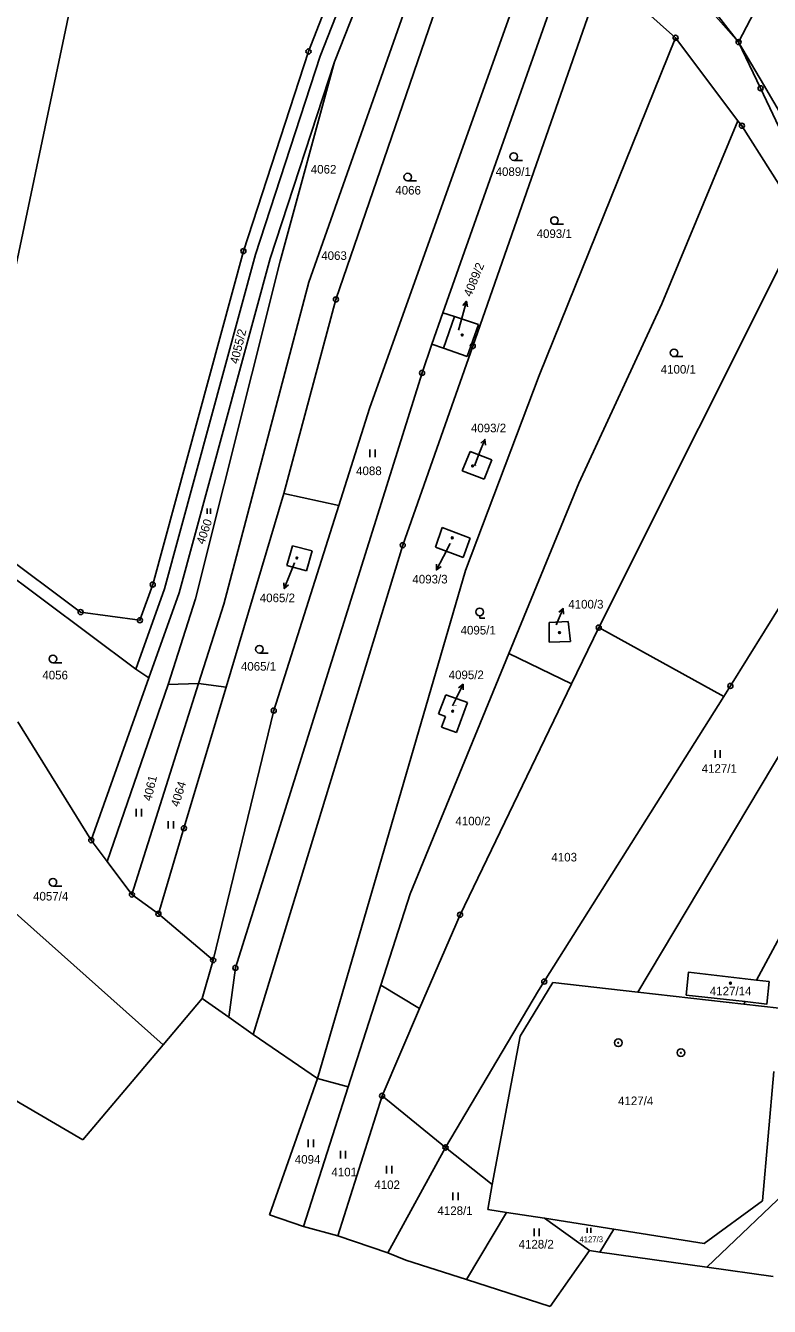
# Model space of a CAD drawing. Extents: x -593183 to -588034, y -1130415 to -1124994.
# Drawn here: x -589754.2 to -589607.2, y -1130145.2 to -1129892.2 of the extents above; entities that cross this region are included whole.
import ezdxf

# ---------------------------------------------------------------- set-up
doc = ezdxf.new("R2010")
doc.units = 0
for name, color, linetype in [('Vrstva 1', 7, 'Continuous'), ('Vrstva 13', 7, 'Continuous'), ('Vrstva 16', 7, 'Continuous'), ('Vrstva 18', 7, 'Continuous'), ('Vrstva 19', 7, 'Continuous'), ('Vrstva 24', 7, 'Continuous'), ('Vrstva 25', 7, 'Continuous'), ('Vrstva 4', 7, 'Continuous')]:
    doc.layers.add(name, color=color, linetype=linetype)

msp = doc.modelspace()

# ---------------------------------------------------------------- linework, layer by layer
at = {"layer": 'Vrstva 1'}
for p, q in [((-589722.47, -1129779.93), (-589766.75, -1129990.29)), ((-589698.27, -1129897.34), (-589676.17, -1129840.98)), ((-589674.57, -1129843.75), (-589695.94, -1129898.27)), ((-589672.59, -1129847.19), (-589693.14, -1129899.37)), ((-589698.23, -1129942.88), (-589665.87, -1129851.19)), ((-589595.43, -1129861.27), (-589613.31, -1129895.49)), ((-589651.76, -1129871.27), (-589686.21, -1129967.87)), ((-589668.34, -1129874.9), (-589692.84, -1129946.3)), ((-589646.07, -1129876.41), (-589671.73, -1129948.93)), ((-589629.07, -1129877.68), (-589613.31, -1129895.49)), ((-589628.39, -1129876.06), (-589613.31, -1129895.49)), ((-589665.81, -1129955.5), (-589640.06, -1129881.83)), ((-589640.06, -1129881.83), (-589625.75, -1129894.64)), ((-589652.72, -1129961.32), (-589625.75, -1129894.64)), ((-589613.43, -1129911.04), (-589625.75, -1129894.64)), ((-589613.31, -1129895.49), (-589608.96, -1129904.61)), ((-589613.31, -1129895.49), (-589608.41, -1129903.85)), ((-589711.14, -1129936.74), (-589698.27, -1129897.34)), ((-589695.94, -1129898.27), (-589708.74, -1129937.41)), ((-589693.14, -1129899.37), (-589705.85, -1129938.2)), ((-589693.14, -1129899.37), (-589703.88, -1129938.77)), ((-589602.89, -1129917.35), (-589608.96, -1129904.61)), ((-589608.41, -1129903.85), (-589601.77, -1129915.13)), ((-589628.49, -1129947.14), (-589613.43, -1129911.04)), ((-589613.43, -1129911.04), (-589612.63, -1129912.01)), ((-589612.63, -1129912.01), (-589600.74, -1129930.83)), ((-589600.74, -1129930.83), (-589640.92, -1130011.11)), ((-589729.05, -1130002.61), (-589711.14, -1129936.74)), ((-589708.74, -1129937.41), (-589726.72, -1130003.47)), ((-589723.82, -1130004.26), (-589705.85, -1129938.2)), ((-589720.62, -1130005.41), (-589703.88, -1129938.77)), ((-589698.23, -1129942.88), (-589715, -1130006.47)), ((-589703.11, -1129984.62), (-589692.84, -1129946.3)), ((-589644.86, -1129982.58), (-589628.49, -1129947.14)), ((-589673.89, -1129955.13), (-589671.73, -1129948.93)), ((-589671.73, -1129948.93), (-589669.4, -1129949.7)), ((-589669.4, -1129949.7), (-589664.7, -1129951.27)), ((-589664.7, -1129951.27), (-589666.89, -1129957.57)), ((-589665.81, -1129955.5), (-589679.66, -1129994.83)), ((-589673.89, -1129955.13), (-589675.84, -1129960.82)), ((-589671.57, -1129955.93), (-589673.89, -1129955.13)), ((-589666.89, -1129957.57), (-589671.57, -1129955.93)), ((-589712.71, -1130078.31), (-589675.84, -1129960.82)), ((-589652.72, -1129961.32), (-589667.24, -1129999.81)), ((-589579.18, -1129965.07), (-589614.91, -1130022.62)), ((-589692.28, -1129986.99), (-589686.21, -1129967.87)), ((-589667.9, -1129980.16), (-589666.36, -1129976.36)), ((-589666.36, -1129976.36), (-589662.05, -1129977.99)), ((-589662.05, -1129977.99), (-589663.59, -1129981.79)), ((-589663.59, -1129981.79), (-589667.9, -1129980.16)), ((-589658.69, -1130016.21), (-589644.86, -1129982.58)), ((-589703.11, -1129984.62), (-589714.54, -1130022.85)), ((-589703.11, -1129984.62), (-589692.28, -1129986.99)), ((-589692.28, -1129986.99), (-589705.14, -1130027.5)), ((-589765.87, -1129991.22), (-589743.3, -1130008.04)), ((-589673.2, -1129995.21), (-589671.85, -1129991.34)), ((-589671.85, -1129991.34), (-589666.33, -1129993.42)), ((-589732.37, -1130019.31), (-589767.37, -1129993.22)), ((-589666.33, -1129993.42), (-589667.68, -1129997.29)), ((-589679.66, -1129994.83), (-589709.19, -1130091.49)), ((-589702.52, -1129998.83), (-589701.43, -1129994.93)), ((-589701.43, -1129994.93), (-589697.54, -1129995.93)), ((-589697.54, -1129995.93), (-589698.67, -1129999.91)), ((-589667.68, -1129997.29), (-589673.2, -1129995.21)), ((-589698.67, -1129999.91), (-589702.52, -1129998.83)), ((-589696.48, -1130100.17), (-589667.24, -1129999.81)), ((-589726.72, -1130003.47), (-589732.37, -1130019.31)), ((-589731.57, -1130009.67), (-589729.05, -1130002.61)), ((-589729.8, -1130021.03), (-589723.82, -1130004.26)), ((-589726.01, -1130022.37), (-589720.62, -1130005.41)), ((-589715, -1130006.47), (-589719.97, -1130022.15)), ((-589743.3, -1130008.04), (-589731.57, -1130009.67)), ((-589650.74, -1130013.97), (-589650.71, -1130010.08)), ((-589650.71, -1130010.08), (-589647, -1130009.88)), ((-589647, -1130009.88), (-589646.5, -1130013.86)), ((-589640.92, -1130011.11), (-589646.28, -1130022.21)), ((-589616.23, -1130024.74), (-589640.92, -1130011.11)), ((-589646.5, -1130013.86), (-589650.74, -1130013.97)), ((-589678.2, -1130063.66), (-589658.69, -1130016.21)), ((-589646.28, -1130022.21), (-589658.69, -1130016.21)), ((-589732.37, -1130019.31), (-589729.8, -1130021.03)), ((-589729.8, -1130021.03), (-589741.18, -1130053.09)), ((-589733.16, -1130063.81), (-589719.97, -1130022.15)), ((-589719.97, -1130022.15), (-589726.01, -1130022.37)), ((-589719.97, -1130022.15), (-589714.54, -1130022.85)), ((-589726.01, -1130022.37), (-589738.05, -1130057.27)), ((-589714.54, -1130022.85), (-589722.88, -1130050.73)), ((-589672.56, -1130028.15), (-589671.16, -1130024.38)), ((-589671.16, -1130024.38), (-589666.87, -1130025.92)), ((-589646.28, -1130022.21), (-589668.33, -1130067.82)), ((-589614.91, -1130022.62), (-589616.23, -1130024.74)), ((-589669.04, -1130031.84), (-589666.87, -1130025.92)), ((-589651.69, -1130081.02), (-589616.23, -1130024.74)), ((-589755.69, -1130029.73), (-589741.18, -1130053.09)), ((-589705.14, -1130027.5), (-589717.1, -1130076.78)), ((-589672.56, -1130028.15), (-589671.18, -1130028.66)), ((-589671.18, -1130028.66), (-589671.96, -1130030.75)), ((-589671.96, -1130030.75), (-589669.04, -1130031.84)), ((-589601.72, -1130030.4), (-589633.19, -1130083.1)), ((-589722.88, -1130050.73), (-589727.93, -1130067.62)), ((-589741.18, -1130053.09), (-589738.05, -1130057.27)), ((-589609.73, -1130080.7), (-589595.56, -1130054.29)), ((-589727, -1130093.49), (-589769.56, -1130055.59)), ((-589738.05, -1130057.27), (-589733.16, -1130063.81)), ((-589733.16, -1130063.81), (-589727.93, -1130067.62)), ((-589678.2, -1130063.66), (-589684, -1130081.75)), ((-589727.93, -1130067.62), (-589717.1, -1130076.78)), ((-589676.31, -1130086.32), (-589668.33, -1130067.82)), ((-589717.1, -1130076.78), (-589719.29, -1130084.35)), ((-589712.71, -1130078.31), (-589714, -1130088.03)), ((-589684, -1130081.75), (-589690.42, -1130101.79)), ((-589684, -1130081.75), (-589676.31, -1130086.32)), ((-589671.2, -1130113.78), (-589652.81, -1130082.8)), ((-589650.01, -1130081.21), (-589656.43, -1130091.8)), ((-589651.69, -1130081.02), (-589652.81, -1130082.8)), ((-589633.19, -1130083.1), (-589650.01, -1130081.21)), ((-589609.73, -1130080.7), (-589607.25, -1130080.98)), ((-589612.28, -1130085.45), (-589633.19, -1130083.1)), ((-589612.28, -1130085.45), (-589612.02, -1130084.97)), ((-589676.31, -1130086.32), (-589683.74, -1130103.57)), ((-589612.28, -1130085.45), (-589605.29, -1130086.24)), ((-589661.95, -1130121.09), (-589656.43, -1130091.8)), ((-589696.48, -1130100.17), (-589690.42, -1130101.79)), ((-589606.31, -1130098.78), (-589608.59, -1130124.28)), ((-589690.42, -1130101.79), (-589699.26, -1130129.39)), ((-589683.74, -1130103.57), (-589692.5, -1130131.22)), ((-589683.74, -1130103.57), (-589671.2, -1130113.78)), ((-589671.2, -1130113.78), (-589682.58, -1130134.6)), ((-589661.95, -1130121.09), (-589671.2, -1130113.78)), ((-589600.85, -1130119.57), (-589619.57, -1130137.43)), ((-589662.87, -1130125.99), (-589661.95, -1130121.09)), ((-589608.59, -1130124.28), (-589620.08, -1130132.72)), ((-589659.15, -1130126.58), (-589667.07, -1130139.84)), ((-589659.15, -1130126.58), (-589662.87, -1130125.99)), ((-589651.66, -1130127.76), (-589659.15, -1130126.58)), ((-589637.92, -1130129.92), (-589651.66, -1130127.76)), ((-589642.75, -1130134.14), (-589651.66, -1130127.76)), ((-589637.92, -1130129.92), (-589640.7, -1130134.46)), ((-589620.08, -1130132.72), (-589637.92, -1130129.92))]:
    msp.add_line(p, q, dxfattribs=at)
for points in [[(-589612.02, -1130084.97), (-589623.63, -1130083.69), (-589623.2, -1130079.16), (-589609.73, -1130080.7)], [(-589607.25, -1130080.98), (-589607.72, -1130085.45), (-589612.02, -1130084.97)]]:
    msp.add_lwpolyline(points, dxfattribs=at)
at = {"layer": 'Vrstva 13'}
for p, q in [((-589727, -1130093.49), (-589719.29, -1130084.35)), ((-589719.29, -1130084.35), (-589714, -1130088.03)), ((-589714, -1130088.03), (-589709.19, -1130091.49)), ((-589709.19, -1130091.49), (-589696.48, -1130100.17)), ((-589742.87, -1130112.28), (-589727, -1130093.49)), ((-589766.29, -1130098.54), (-589742.87, -1130112.28)), ((-589706, -1130127.09), (-589696.48, -1130100.17)), ((-589706, -1130127.09), (-589699.26, -1130129.39)), ((-589699.26, -1130129.39), (-589692.5, -1130131.22)), ((-589692.5, -1130131.22), (-589682.58, -1130134.6)), ((-589682.58, -1130134.6), (-589679.07, -1130136.05)), ((-589642.75, -1130134.14), (-589650.55, -1130145.15)), ((-589642.75, -1130134.14), (-589640.7, -1130134.46)), ((-589640.7, -1130134.46), (-589619.57, -1130137.43)), ((-589679.07, -1130136.05), (-589667.07, -1130139.84)), ((-589619.57, -1130137.43), (-589606.48, -1130139.22)), ((-589667.07, -1130139.84), (-589650.55, -1130145.15))]:
    msp.add_line(p, q, dxfattribs=at)
at = {"layer": 'Vrstva 16'}
for p, q in [((-589668.65, -1129952.37), (-589667.86, -1129949.55)), ((-589665.5, -1129979.18), (-589664.52, -1129976.74)), ((-589670.29, -1129994.49), (-589671.61, -1129997.05)), ((-589701.02, -1129998.3), (-589701.94, -1130000.61)), ((-589649.37, -1130010.57), (-589649.16, -1130010.09)), ((-589669.79, -1130026.57), (-589669.03, -1130025))]:
    msp.add_line(p, q, dxfattribs=at)
at = {"layer": 'Vrstva 24'}
for centre, radius in [((-589625.75, -1129894.64), 0.5), ((-589625.75, -1129894.64), 0.0327), ((-589613.31, -1129895.49), 0.5), ((-589613.31, -1129895.49), 0.0327), ((-589698.27, -1129897.34), 0.5), ((-589698.27, -1129897.34), 0.0327), ((-589608.96, -1129904.61), 0.5), ((-589608.96, -1129904.61), 0.0327), ((-589612.63, -1129912.01), 0.5), ((-589612.63, -1129912.01), 0.0327), ((-589711.14, -1129936.74), 0.5), ((-589711.14, -1129936.74), 0.0327), ((-589692.84, -1129946.3), 0.5), ((-589692.84, -1129946.3), 0.0327), ((-589665.81, -1129955.5), 0.5), ((-589665.81, -1129955.5), 0.0327), ((-589675.84, -1129960.82), 0.5), ((-589675.84, -1129960.82), 0.0327), ((-589679.66, -1129994.83), 0.5), ((-589679.66, -1129994.83), 0.0327), ((-589729.05, -1130002.61), 0.5), ((-589729.05, -1130002.61), 0.0327), ((-589743.3, -1130008.04), 0.5), ((-589743.3, -1130008.04), 0.0327), ((-589731.57, -1130009.67), 0.5), ((-589731.57, -1130009.67), 0.0327), ((-589640.92, -1130011.11), 0.5), ((-589640.92, -1130011.11), 0.0327), ((-589614.91, -1130022.62), 0.5), ((-589614.91, -1130022.62), 0.0327), ((-589705.14, -1130027.5), 0.5), ((-589705.14, -1130027.5), 0.0327), ((-589722.88, -1130050.73), 0.5), ((-589722.88, -1130050.73), 0.0327), ((-589741.18, -1130053.09), 0.5), ((-589741.18, -1130053.09), 0.0327), ((-589733.16, -1130063.81), 0.5), ((-589733.16, -1130063.81), 0.0327), ((-589727.93, -1130067.62), 0.5), ((-589727.93, -1130067.62), 0.0327), ((-589668.33, -1130067.82), 0.5), ((-589668.33, -1130067.82), 0.0327), ((-589717.1, -1130076.78), 0.5), ((-589717.1, -1130076.78), 0.0327), ((-589712.71, -1130078.31), 0.5), ((-589712.71, -1130078.31), 0.0327), ((-589651.69, -1130081.02), 0.5), ((-589651.69, -1130081.02), 0.0327), ((-589637.06, -1130093.09), 0.75), ((-589637.06, -1130093.09), 0.0903), ((-589624.69, -1130095.05), 0.75), ((-589624.69, -1130095.05), 0.0903), ((-589683.74, -1130103.57), 0.5), ((-589683.74, -1130103.57), 0.0327), ((-589671.2, -1130113.78), 0.5), ((-589671.2, -1130113.78), 0.0327)]:
    msp.add_circle(centre, radius, dxfattribs=at)
at = {"layer": 'Vrstva 25'}
for p, q in [((-589655.96, -1129918.85), (-589657.71, -1129918.85)), ((-589676.91, -1129922.89), (-589678.66, -1129922.89)), ((-589647.92, -1129931.47), (-589649.67, -1129931.47)), ((-589667.86, -1129949.55), (-589667.05, -1129946.66)), ((-589624.3, -1129957.6), (-589626.05, -1129957.6)), ((-589664.52, -1129976.74), (-589663.41, -1129973.95)), ((-589686.15, -1129975.96), (-589686.15, -1129977.46)), ((-589685.12, -1129977.46), (-589685.12, -1129975.96)), ((-589718.29, -1129987.62), (-589718.29, -1129988.62)), ((-589717.6, -1129988.62), (-589717.6, -1129987.62)), ((-589671.61, -1129997.05), (-589672.99, -1129999.71)), ((-589701.94, -1130000.61), (-589703.05, -1130003.4)), ((-589664.45, -1130008.76), (-589664.45, -1130009.26)), ((-589664.45, -1130009.26), (-589663.43, -1130009.26)), ((-589649.16, -1130010.09), (-589647.95, -1130007.34)), ((-589706.21, -1130016.14), (-589707.96, -1130016.14)), ((-589747, -1130018.04), (-589748.75, -1130018.04)), ((-589669.03, -1130025), (-589667.72, -1130022.3)), ((-589617.96, -1130035.34), (-589617.96, -1130036.84)), ((-589616.94, -1130036.84), (-589616.94, -1130035.34)), ((-589732.29, -1130046.91), (-589732.29, -1130048.41)), ((-589731.27, -1130048.41), (-589731.27, -1130046.91)), ((-589725.96, -1130049.3), (-589725.96, -1130050.8)), ((-589724.94, -1130050.8), (-589724.94, -1130049.3)), ((-589747.02, -1130062.15), (-589748.77, -1130062.15)), ((-589698.33, -1130112.22), (-589698.33, -1130113.72)), ((-589697.31, -1130113.72), (-589697.31, -1130112.22)), ((-589691.97, -1130114.46), (-589691.97, -1130115.96)), ((-589690.95, -1130115.96), (-589690.95, -1130114.46)), ((-589682.85, -1130117.39), (-589682.85, -1130118.89)), ((-589681.83, -1130118.89), (-589681.83, -1130117.39)), ((-589669.72, -1130122.69), (-589669.72, -1130124.19)), ((-589668.7, -1130124.19), (-589668.7, -1130122.69)), ((-589653.7, -1130129.77), (-589653.7, -1130131.27)), ((-589652.68, -1130131.27), (-589652.68, -1130129.77)), ((-589643.21, -1130129.61), (-589643.21, -1130130.61)), ((-589642.52, -1130130.61), (-589642.52, -1130129.61))]:
    msp.add_line(p, q, dxfattribs=at)
for points in [[(-589667.8, -1129947.49), (-589667.05, -1129946.66), (-589666.84, -1129947.76)], [(-589664.24, -1129974.7), (-589663.41, -1129973.95), (-589663.31, -1129975.07)], [(-589672.08, -1129999.06), (-589672.99, -1129999.71), (-589672.97, -1129998.6)], [(-589702.22, -1130002.65), (-589703.05, -1130003.4), (-589703.14, -1130002.28)], [(-589648.81, -1130008.06), (-589647.95, -1130007.34), (-589647.9, -1130008.46)], [(-589668.61, -1130022.98), (-589667.72, -1130022.3), (-589667.71, -1130023.42)]]:
    msp.add_lwpolyline(points, dxfattribs=at)
for centre, radius in [((-589657.71, -1129918.1), 0.75), ((-589678.66, -1129922.14), 0.75), ((-589649.67, -1129930.72), 0.75), ((-589667.9, -1129953.33), 0.175), ((-589667.9, -1129953.33), 0.15), ((-589626.05, -1129956.85), 0.75), ((-589665.85, -1129979.18), 0.175), ((-589665.85, -1129979.18), 0.15), ((-589669.87, -1129993.38), 0.175), ((-589669.87, -1129993.38), 0.15), ((-589700.55, -1129997.37), 0.175), ((-589700.55, -1129997.37), 0.15), ((-589664.45, -1130008.01), 0.75), ((-589648.69, -1130012.09), 0.175), ((-589648.69, -1130012.09), 0.15), ((-589748.75, -1130017.29), 0.75), ((-589707.96, -1130015.39), 0.75), ((-589669.79, -1130027.62), 0.175), ((-589669.79, -1130027.62), 0.15), ((-589748.77, -1130061.4), 0.75), ((-589614.92, -1130081.33), 0.175), ((-589614.92, -1130081.33), 0.15)]:
    msp.add_circle(centre, radius, dxfattribs=at)
at = {"layer": 'Vrstva 4'}
msp.add_line((-589669.4, -1129949.7), (-589671.57, -1129955.93), dxfattribs=at)

# ---------------------------------------------------------------- texts
at = {"layer": 'Vrstva 16'}
msp.add_text('4089/2', height=1.7, rotation=67.7467, dxfattribs=at).set_placement((-589666.13, -1129945.92))
for s, p in [('4093/2', (-589666.18, -1129972.54)), ('4093/3', (-589677.74, -1130002.39)), ('4065/2', (-589707.89, -1130006.09)), ('4100/3', (-589646.95, -1130007.34)), ('4095/2', (-589670.58, -1130021.29))]:
    msp.add_text(s, height=1.7, dxfattribs=at).set_placement(p)
at = {"layer": 'Vrstva 18'}
for s, height, p in [('4062', 1.7, (-589697.81, -1129921.45)), ('4089/1', 1.7, (-589661.3, -1129921.92)), ('4066', 1.7, (-589681.12, -1129925.59)), ('4093/1', 1.7, (-589653.2, -1129934.17)), ('4063', 1.7, (-589695.75, -1129938.5)), ('4100/1', 1.7, (-589628.68, -1129960.95)), ('4088', 1.7, (-589688.86, -1129981)), ('4095/1', 1.7, (-589668.22, -1130012.47)), ('4056', 1.7, (-589750.85, -1130021.34)), ('4065/1', 1.7, (-589711.62, -1130019.61)), ('4127/1', 1.7, (-589620.59, -1130039.78)), ('4100/2', 1.7, (-589669.24, -1130050.16)), ('4103', 1.7, (-589650.28, -1130057.29)), ('4057/4', 1.7, (-589752.67, -1130065)), ('4127/4', 1.7, (-589637.11, -1130105.41)), ('4094', 1.7, (-589700.97, -1130116.97)), ('4101', 1.7, (-589693.74, -1130119.47)), ('4102', 1.7, (-589685.26, -1130121.98)), ('4128/1', 1.7, (-589672.79, -1130127.1)), ('4128/2', 1.7, (-589656.76, -1130133.72)), ('4127/3', 1.14, (-589644.74, -1130132.47))]:
    msp.add_text(s, height=height, dxfattribs=at).set_placement(p)
for s, rotation, p in [('4055/2', 76.199, (-589712.18, -1129959.15)), ('4060', 71.565, (-589718.87, -1129994.81)), ('4061', 76.7014, (-589729.34, -1130045.47)), ('4064', 72.7041, (-589723.91, -1130046.63))]:
    msp.add_text(s, height=1.7, rotation=rotation, dxfattribs=at).set_placement(p)
at = {"layer": 'Vrstva 19'}
for s, height, p in [('4089/2', 0.1, (-589668.65, -1129952.37)), ('4093/2', 0.1, (-589665.5, -1129979.18)), ('4093/3', 0.1, (-589670.29, -1129994.49)), ('4065/2', 0.1, (-589701.02, -1129998.3)), ('4100/3', 0.1, (-589649.37, -1130010.57)), ('4095/2', 0.2, (-589669.79, -1130026.57)), ('4127/14', 1.7, (-589618.98, -1130083.74))]:
    msp.add_text(s, height=height, dxfattribs=at).set_placement(p)

doc.saveas('drawing.dxf')
